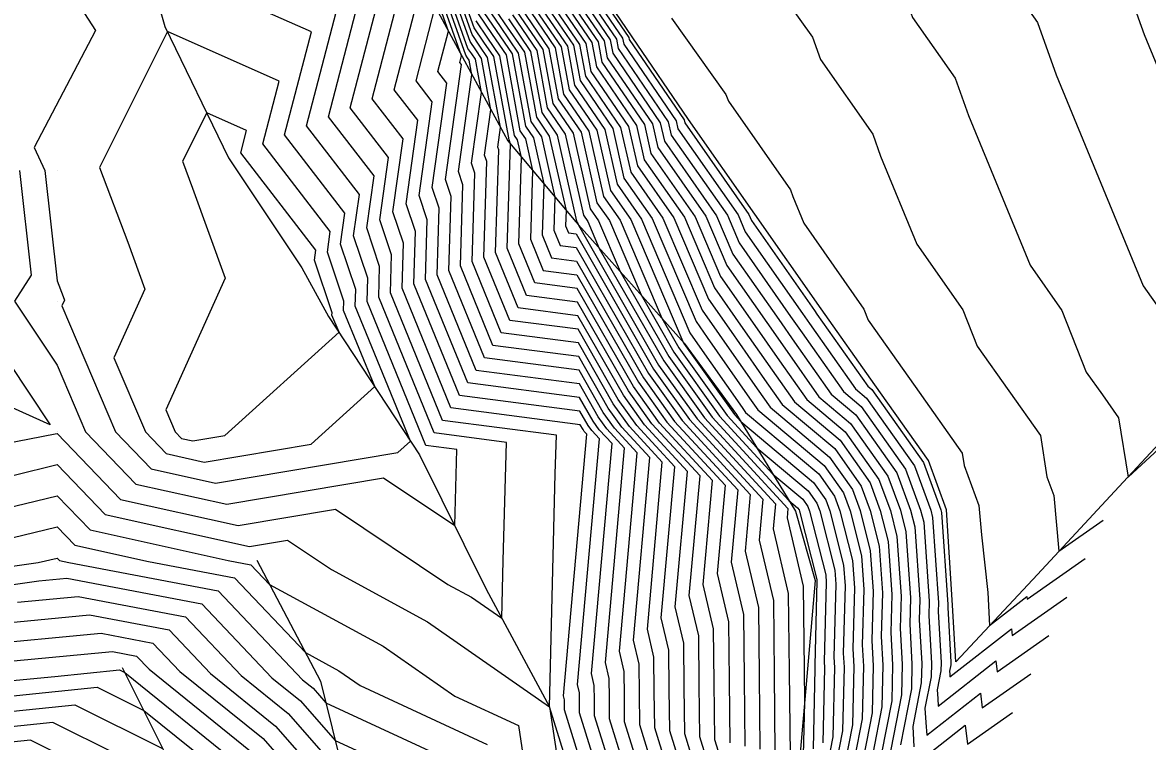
# Model space of a CAD drawing. Extents: x 2188792 to 2191981, y 386090 to 389710.
# Drawn here: x 2190577.5 to 2190663.5, y 387876.5 to 387931.5 of the extents above; entities that cross this region are included whole.
import ezdxf

# ---------------------------------------------------------------- set-up
doc = ezdxf.new("R2010")
doc.units = 0
for name, color, linetype in [('DTM Contours Major', 7, 'Continuous'), ('DTM Contours Minor', 7, 'Continuous'), ('Exist DTM QL2 LIDAR Elevation Point', 7, 'Continuous'), ('PH Exist DTM Breakline', 7, 'Continuous')]:
    doc.layers.add(name, color=color, linetype=linetype)

msp = doc.modelspace()

# ---------------------------------------------------------------- linework, layer by layer
at = {"layer": 'DTM Contours Major'}
for points in [[(2190620.548, 387870.304), (2190617.802, 387879.147), (2190618.249, 387896.985), (2190618.331, 387899.93), (2190609.627, 387901.074), (2190605.636, 387910.839), (2190605.726, 387913.748), (2190604.831, 387916.419), (2190605.497, 387921.198), (2190602.573, 387924.996), (2190606.043, 387938.345), (2190605.57, 387939.676), (2190605.502, 387939.848), (2190601.161, 387949.031), (2190600.855, 387949.805), (2190597.693, 387955.901), (2190595.405, 387962.231), (2190595.289, 387962.791), (2190593.016, 387969.098), (2190592.843, 387969.874), (2190590.582, 387976.168), (2190590.747, 387981.643), (2190590.747, 387982.341), (2190591.073, 387990.126)], [(2190625.194, 387988.836), (2190625.193, 387982.64), (2190625.391, 387979.344), (2190627.294, 387972.253), (2190628.727, 387966.876), (2190630.89, 387961.398), (2190631.879, 387958.35), (2190634.042, 387952.871), (2190635.031, 387949.823), (2190637.884, 387945.818), (2190640.721, 387941.836), (2190641.719, 387938.757), (2190644.545, 387934.782), (2190645.569, 387931.896), (2190648.818, 387927.25), (2190649.839, 387924.403), (2190654.555, 387912.96), (2190656.98, 387909.492), (2190658.852, 387904.773), (2190660.087, 387903.024), (2190661.321, 387901.275), (2190662.042, 387896.734), (2190669.775, 387903.864)], [(2190625.471, 387871.809), (2190623.55, 387877.996), (2190623.528, 387879.994), (2190623.508, 387881.862), (2190623.147, 387883.403), (2190624.508, 387898.589), (2190622.763, 387900.482), (2190621.908, 387901.68), (2190620.062, 387904.907), (2190612.836, 387905.857), (2190610.102, 387912.545), (2190610.276, 387918.204), (2190609.839, 387919.507), (2190611.066, 387928.3), (2190610.952, 387928.448), (2190611.087, 387928.969), (2190607.097, 387940.193)], [(2190630.394, 387873.314), (2190629.297, 387876.844), (2190629.254, 387880.84), (2190629.214, 387884.577), (2190628.493, 387887.659), (2190629.313, 387896.816), (2190625.637, 387900.805), (2190623.836, 387903.33), (2190619.946, 387910.126), (2190616.044, 387910.64), (2190614.568, 387914.251), (2190614.813, 387922.218), (2190614.756, 387922.47), (2190614.713, 387922.534), (2190613.542, 387928.91), (2190612.787, 387930.015), (2190612.034, 387931.119), (2190608.623, 387940.711)], [(2190619.022, 387935.963), (2190622.923, 387930.25), (2190623.057, 387929.52), (2190626.883, 387923.922), (2190627.113, 387922.9), (2190631.404, 387916.763), (2190632.303, 387914.65), (2190636.242, 387909.017), (2190637.112, 387907.768), (2190640.279, 387903.282), (2190641.64, 387902.137), (2190645.035, 387897.327), (2190646.184, 387894.203), (2190646.418, 387893.279), (2190646.833, 387887.241), (2190646.804, 387886.121), (2190647.005, 387882.502), (2190646.98, 387881.437), (2190646.515, 387879.054), (2190646.584, 387877.946), (2190646.645, 387876.977), (2190650.763, 387880.199), (2190650.896, 387879.068), (2190654.599, 387881.666)], [(2190617.463, 387934.476), (2190620.578, 387929.915), (2190620.971, 387927.773), (2190623.851, 387923.559), (2190624.529, 387920.548), (2190627.302, 387916.582), (2190629.952, 387910.356), (2190631.685, 387907.877), (2190634.25, 387904.197), (2190635.603, 387902.28), (2190639.613, 387898.908), (2190641.64, 387896.036), (2190642.326, 387894.171), (2190643.014, 387891.448), (2190643.259, 387887.884), (2190643.173, 387884.533), (2190643.295, 387882.33), (2190643.219, 387879.144), (2190641.829, 387872.015)], [(2190612.807, 387933.756), (2190614.346, 387931.502), (2190615.888, 387929.245), (2190616.799, 387924.28), (2190617.788, 387922.833), (2190619.071, 387917.136), (2190619.034, 387915.957), (2190619.253, 387915.422), (2190619.83, 387915.346), (2190625.764, 387904.979), (2190628.51, 387901.127), (2190634.118, 387895.044), (2190633.838, 387891.915), (2190634.92, 387887.292), (2190634.98, 387881.686), (2190635.045, 387875.692)], [(2190615.905, 387932.989), (2190618.233, 387929.58), (2190618.885, 387926.027), (2190620.82, 387923.196), (2190621.945, 387918.196), (2190623.2, 387916.402), (2190626.397, 387908.889), (2190627.691, 387906.628), (2190631.384, 387901.45), (2190633.668, 387898.973), (2190637.586, 387895.678), (2190638.245, 387894.745), (2190638.468, 387894.139), (2190639.611, 387889.617), (2190639.686, 387888.526), (2190639.542, 387882.945), (2190639.585, 387882.157), (2190639.459, 387876.852), (2190637.142, 387864.977)], [(2190601.17, 387909.132), (2190601.175, 387909.293), (2190599.822, 387913.331), (2190599.929, 387914.096), (2190594.194, 387921.544), (2190594.641, 387923.263), (2190591.589, 387924.617), (2190589.731, 387920.899), (2190590.505, 387918.852), (2190593.009, 387911.943), (2190588.472, 387901.882), (2190589.191, 387900.19), (2190589.667, 387899.694), (2190590.532, 387899.502), (2190592.977, 387899.913), (2190601.709, 387907.815), (2190601.17, 387909.132)], [(2190576.86, 387896.887), (2190580.163, 387897.686), (2190583.834, 387893.861), (2190594.856, 387891.419), (2190597.773, 387891.908), (2190601.137, 387889.652), (2190608.468, 387885.66), (2190617.802, 387879.147), (2190619.158, 387870.189)], [(2190577.124, 387887.15), (2190581.772, 387887.592), (2190589.97, 387886.03), (2190594.224, 387881.543), (2190597.813, 387878.643), (2190602.126, 387873.714)], [(2190570.123, 387879.298), (2190583.217, 387880.643), (2190586.772, 387878.882), (2190593.022, 387873.832)]]:
    msp.add_lwpolyline(points, dxfattribs=at)
at = {"layer": 'DTM Contours Minor'}
for points in [[(2190634.289, 387988.744), (2190634.288, 387984.006), (2190634.573, 387979.251), (2190636.029, 387973.829), (2190637.124, 387969.717), (2190638.779, 387965.527), (2190640.184, 387961.195), (2190641.838, 387957.006), (2190643.243, 387952.674), (2190645.425, 387949.611), (2190647.594, 387946.566), (2190649.006, 387942.21), (2190651.167, 387939.171), (2190652.612, 387935.098), (2190655.111, 387931.524), (2190656.553, 387927.506), (2190663.208, 387911.358), (2190664.544, 387909.447)], [(2190643.384, 387988.652), (2190643.383, 387985.372), (2190643.756, 387979.158), (2190644.764, 387975.404), (2190645.522, 387972.557), (2190646.668, 387969.657), (2190648.488, 387964.041), (2190649.634, 387961.14), (2190651.455, 387955.525), (2190652.965, 387953.404), (2190654.467, 387951.296), (2190656.293, 387945.664), (2190657.79, 387943.56), (2190659.656, 387938.301), (2190661.405, 387935.798), (2190663.267, 387930.61), (2190671.861, 387909.756)], [(2190626.455, 387872.11), (2190624.699, 387877.765), (2190624.674, 387880.163), (2190624.649, 387882.405), (2190624.216, 387884.254), (2190625.469, 387898.234), (2190623.338, 387900.546), (2190622.294, 387902.01), (2190620.039, 387905.951), (2190613.477, 387906.813), (2190610.995, 387912.886), (2190611.186, 387919.095), (2190610.841, 387920.125), (2190611.872, 387927.517), (2190611.666, 387928.642), (2190611.541, 387928.825), (2190611.415, 387929.009), (2190607.402, 387940.297)], [(2190627.44, 387872.411), (2190625.849, 387877.535), (2190625.819, 387880.332), (2190625.791, 387882.948), (2190625.285, 387885.106), (2190626.43, 387897.88), (2190623.913, 387900.611), (2190622.679, 387902.34), (2190620.016, 387906.995), (2190614.119, 387907.77), (2190611.889, 387913.227), (2190612.096, 387919.986), (2190611.843, 387920.743), (2190612.6, 387926.174), (2190612.135, 387928.709), (2190611.852, 387929.123), (2190611.57, 387929.536), (2190607.708, 387940.4)], [(2190628.424, 387872.712), (2190626.998, 387877.305), (2190626.964, 387880.501), (2190626.932, 387883.491), (2190626.354, 387885.957), (2190627.391, 387897.525), (2190624.487, 387900.675), (2190623.065, 387902.67), (2190619.992, 387908.039), (2190614.761, 387908.726), (2190612.782, 387913.568), (2190613.006, 387920.877), (2190612.844, 387921.36), (2190613.328, 387924.83), (2190612.604, 387928.776), (2190612.164, 387929.42), (2190611.725, 387930.064), (2190608.013, 387940.504)], [(2190629.409, 387873.013), (2190628.148, 387877.074), (2190628.109, 387880.67), (2190628.073, 387884.034), (2190627.423, 387886.808), (2190628.352, 387897.171), (2190625.062, 387900.74), (2190623.45, 387903), (2190619.969, 387909.082), (2190615.403, 387909.683), (2190613.675, 387913.909), (2190613.917, 387921.768), (2190613.846, 387921.978), (2190614.057, 387923.486), (2190613.073, 387928.843), (2190612.476, 387929.717), (2190611.879, 387930.591), (2190608.318, 387940.607)], [(2190624.486, 387871.508), (2190622.4, 387878.226), (2190622.383, 387879.824), (2190622.367, 387881.319), (2190622.078, 387882.552), (2190623.547, 387898.943), (2190622.188, 387900.417), (2190621.523, 387901.351), (2190620.085, 387903.863), (2190612.194, 387904.9), (2190609.209, 387912.203), (2190609.366, 387917.313), (2190608.838, 387918.89), (2190609.952, 387926.879), (2190609.276, 387927.758), (2190610.079, 387930.844), (2190606.792, 387940.09)], [(2190570.162, 387898.122), (2190580.002, 387900.03), (2190580.163, 387900.069), (2190585.001, 387895.027), (2190593.991, 387893.035), (2190601.443, 387894.286), (2190610.037, 387888.522), (2190611.851, 387887.535), (2190614.16, 387885.923), (2190614.271, 387890.336), (2190614.523, 387899.39), (2190608.985, 387900.118), (2190604.743, 387910.497), (2190604.815, 387912.857), (2190603.829, 387915.802), (2190604.384, 387919.778), (2190600.897, 387924.306), (2190604.553, 387938.369)], [(2190621.533, 387870.605), (2190618.952, 387878.917), (2190618.947, 387879.317), (2190618.943, 387879.69), (2190618.871, 387879.999), (2190620.664, 387900.006), (2190620.464, 387900.224), (2190620.366, 387900.361), (2190620.154, 387900.731), (2190610.269, 387902.031), (2190606.529, 387911.18), (2190606.636, 387914.64), (2190605.832, 387917.037), (2190606.611, 387922.618), (2190604.249, 387925.687), (2190607.052, 387936.47)], [(2190619.333, 387936.26), (2190623.392, 387930.317), (2190623.475, 387929.869), (2190627.489, 387923.994), (2190627.629, 387923.371), (2190632.225, 387916.799), (2190632.774, 387915.509), (2190637.153, 387909.245), (2190637.685, 387908.482), (2190641.214, 387903.482), (2190642.045, 387902.783), (2190645.714, 387897.585), (2190646.956, 387894.209), (2190647.099, 387893.645), (2190647.548, 387887.112), (2190647.53, 387886.438), (2190647.747, 387882.536), (2190647.732, 387881.896), (2190647.452, 387880.462), (2190647.494, 387879.795), (2190647.531, 387879.212), (2190651.941, 387882.662), (2190652.038, 387881.838), (2190655.986, 387884.608)], [(2190619.645, 387936.558), (2190623.861, 387930.384), (2190623.892, 387930.218), (2190628.095, 387924.067), (2190628.146, 387923.841), (2190633.045, 387916.835), (2190633.244, 387916.368), (2190638.065, 387909.473), (2190638.257, 387909.197), (2190642.149, 387903.683), (2190642.45, 387903.429), (2190646.393, 387897.844), (2190647.728, 387894.216), (2190647.779, 387894.011), (2190648.262, 387886.984), (2190648.257, 387886.756), (2190648.489, 387882.571), (2190648.484, 387882.354), (2190648.39, 387881.869), (2190648.404, 387881.644), (2190648.416, 387881.447), (2190653.119, 387885.126), (2190653.18, 387884.608), (2190657.372, 387887.55)], [(2190618.087, 387935.071), (2190621.516, 387930.049), (2190621.806, 387928.472), (2190625.064, 387923.704), (2190625.562, 387921.489), (2190628.943, 387916.655), (2190630.892, 387912.073), (2190633.508, 387908.333), (2190635.395, 387905.625), (2190637.473, 387902.681), (2190640.424, 387900.199), (2190642.998, 387896.553), (2190643.869, 387894.184), (2190644.376, 387892.181), (2190644.689, 387887.626), (2190644.625, 387885.168), (2190644.779, 387882.398), (2190644.724, 387880.061), (2190643.703, 387874.831)], [(2190618.398, 387935.368), (2190621.985, 387930.116), (2190622.223, 387928.821), (2190625.67, 387923.777), (2190626.079, 387921.96), (2190629.763, 387916.691), (2190631.363, 387912.932), (2190634.419, 387908.561), (2190635.967, 387906.34), (2190638.408, 387902.881), (2190640.829, 387900.845), (2190643.677, 387896.811), (2190644.641, 387894.19), (2190645.056, 387892.547), (2190645.404, 387887.498), (2190645.352, 387885.485), (2190645.521, 387882.433), (2190645.476, 387880.52), (2190644.64, 387876.239)], [(2190618.71, 387935.666), (2190622.454, 387930.183), (2190622.64, 387929.17), (2190626.276, 387923.849), (2190626.596, 387922.43), (2190630.584, 387916.727), (2190631.833, 387913.791), (2190635.33, 387908.789), (2190636.54, 387907.054), (2190639.344, 387903.081), (2190641.234, 387901.491), (2190644.356, 387897.069), (2190645.413, 387894.197), (2190645.737, 387892.913), (2190646.118, 387887.369), (2190646.078, 387885.803), (2190646.263, 387882.467), (2190646.228, 387880.979), (2190645.578, 387877.646), (2190645.675, 387876.097)], [(2190634.432, 387935.303), (2190637.923, 387930.393), (2190638.526, 387928.694), (2190642.524, 387922.976), (2190643.125, 387921.299), (2190645.902, 387914.562), (2190649.415, 387909.538), (2190650.517, 387906.759), (2190652.929, 387903.342), (2190655.341, 387899.924), (2190655.846, 387896.746), (2190656.37, 387895.321), (2190656.75, 387891.051), (2190660.145, 387893.433)], [(2190577.273, 387920.192), (2190578.175, 387912.178), (2190576.905, 387910.191), (2190580.163, 387905.296), (2190582.332, 387900.19), (2190586.167, 387896.194), (2190593.126, 387894.652), (2190605.114, 387896.664), (2190610.553, 387893.016), (2190610.715, 387898.849), (2190608.344, 387899.161), (2190603.85, 387910.156), (2190603.905, 387911.966), (2190602.827, 387915.184), (2190603.27, 387918.357), (2190599.221, 387923.615), (2190602.075, 387934.592)], [(2190580.52, 387934.908), (2190583.096, 387930.914), (2190578.395, 387921.959), (2190579.211, 387920.192), (2190580.163, 387911.74), (2190580.608, 387910.564), (2190580.716, 387910.267), (2190580.52, 387909.833), (2190584.618, 387900.19), (2190587.334, 387897.36), (2190592.261, 387896.269), (2190606.204, 387898.608), (2190607.177, 387899.489), (2190602.956, 387909.815), (2190602.995, 387911.075), (2190601.826, 387914.566), (2190602.156, 387916.937), (2190597.546, 387922.925), (2190599.597, 387930.816), (2190593.274, 387933.622)], [(2190622.517, 387870.906), (2190620.101, 387878.687), (2190620.093, 387879.486), (2190620.085, 387880.233), (2190619.94, 387880.85), (2190621.625, 387899.652), (2190621.039, 387900.288), (2190620.752, 387900.691), (2190620.131, 387901.775), (2190610.911, 387902.987), (2190607.422, 387911.521), (2190607.546, 387915.531), (2190606.834, 387917.654), (2190607.725, 387924.039), (2190605.924, 387926.377), (2190608.061, 387934.595)], [(2190617.151, 387934.179), (2190620.109, 387929.848), (2190620.554, 387927.424), (2190623.245, 387923.486), (2190624.012, 387920.078), (2190626.481, 387916.546), (2190629.482, 387909.497), (2190630.774, 387907.649), (2190633.677, 387903.482), (2190634.667, 387902.079), (2190639.208, 387898.262), (2190640.961, 387895.778), (2190641.554, 387894.165), (2190642.334, 387891.082), (2190642.545, 387888.012), (2190642.447, 387884.215), (2190642.553, 387882.295), (2190642.467, 387878.686), (2190640.891, 387870.608)], [(2190617.775, 387934.773), (2190621.047, 387929.982), (2190621.389, 387928.122), (2190624.457, 387923.631), (2190625.046, 387921.019), (2190628.122, 387916.619), (2190630.422, 387911.215), (2190632.596, 387908.105), (2190634.822, 387904.911), (2190636.538, 387902.48), (2190640.018, 387899.554), (2190642.319, 387896.294), (2190643.098, 387894.178), (2190643.695, 387891.814), (2190643.974, 387887.755), (2190643.899, 387884.85), (2190644.037, 387882.364), (2190643.972, 387879.603), (2190642.766, 387873.423)], [(2190616.216, 387933.286), (2190618.702, 387929.647), (2190619.302, 387926.376), (2190621.426, 387923.268), (2190622.462, 387918.667), (2190624.02, 387916.438), (2190627.991, 387907.107), (2190628.077, 387906.958), (2190631.959, 387901.515), (2190632.444, 387900.989), (2190637.992, 387896.324), (2190638.924, 387895.003), (2190639.239, 387894.146), (2190640.292, 387889.983), (2190640.401, 387888.398), (2190640.268, 387883.262), (2190640.327, 387882.192), (2190640.211, 387877.31), (2190638.079, 387866.385)], [(2190616.528, 387933.584), (2190619.171, 387929.714), (2190619.72, 387926.725), (2190622.032, 387923.341), (2190622.979, 387919.137), (2190624.841, 387916.474), (2190628.541, 387907.779), (2190628.951, 387907.193), (2190632.532, 387902.054), (2190632.797, 387901.679), (2190638.397, 387896.97), (2190639.603, 387895.261), (2190640.011, 387894.152), (2190640.972, 387890.35), (2190641.115, 387888.269), (2190640.994, 387883.58), (2190641.069, 387882.226), (2190640.963, 387877.769), (2190639.017, 387867.792)], [(2190616.84, 387933.881), (2190619.64, 387929.781), (2190620.137, 387927.074), (2190622.639, 387923.414), (2190623.495, 387919.608), (2190625.661, 387916.51), (2190629.011, 387908.638), (2190629.862, 387907.421), (2190633.105, 387902.768), (2190633.732, 387901.879), (2190638.802, 387897.616), (2190640.282, 387895.52), (2190640.783, 387894.158), (2190641.653, 387890.716), (2190641.83, 387888.141), (2190641.72, 387883.897), (2190641.811, 387882.261), (2190641.715, 387878.227), (2190639.954, 387869.2)], [(2190623.502, 387871.207), (2190621.251, 387878.456), (2190621.238, 387879.655), (2190621.226, 387880.776), (2190621.009, 387881.701), (2190622.586, 387899.298), (2190621.614, 387900.353), (2190621.137, 387901.021), (2190620.108, 387902.819), (2190611.552, 387903.944), (2190608.316, 387911.862), (2190608.456, 387916.422), (2190607.836, 387918.272), (2190608.839, 387925.459), (2190607.6, 387927.067), (2190609.07, 387932.72)], [(2190612.497, 387932.701), (2190613.723, 387930.907), (2190614.949, 387929.111), (2190615.964, 387923.581), (2190616.575, 387922.687), (2190617.368, 387919.169), (2190617.248, 387915.274), (2190617.969, 387913.509), (2190619.877, 387913.258), (2190624.993, 387904.319), (2190627.361, 387900.998), (2190632.196, 387895.753), (2190631.7, 387890.213), (2190632.638, 387886.206), (2190632.69, 387881.347), (2190632.746, 387876.153)], [(2190612.652, 387933.228), (2190614.034, 387931.205), (2190615.418, 387929.178), (2190616.382, 387923.931), (2190617.182, 387922.76), (2190618.219, 387918.152), (2190618.141, 387915.615), (2190618.611, 387914.466), (2190619.853, 387914.302), (2190625.378, 387904.649), (2190627.936, 387901.063), (2190633.157, 387895.398), (2190632.769, 387891.064), (2190633.779, 387886.749), (2190633.835, 387881.517), (2190633.895, 387875.923)], [(2190615.281, 387932.394), (2190617.295, 387929.446), (2190618.051, 387925.328), (2190619.607, 387923.051), (2190620.912, 387917.256), (2190621.559, 387916.33), (2190623.208, 387912.454), (2190626.92, 387905.968), (2190630.235, 387901.321), (2190636.116, 387894.941), (2190636.776, 387894.386), (2190636.887, 387894.229), (2190636.924, 387894.126), (2190638.249, 387888.885), (2190638.256, 387888.783), (2190638.089, 387882.309), (2190638.102, 387882.088), (2190637.955, 387875.935)], [(2190615.593, 387932.692), (2190617.764, 387929.513), (2190618.468, 387925.677), (2190620.213, 387923.123), (2190621.428, 387917.726), (2190622.379, 387916.366), (2190624.803, 387910.672), (2190627.306, 387906.298), (2190630.809, 387901.386), (2190634.892, 387896.957), (2190637.181, 387895.032), (2190637.566, 387894.487), (2190637.696, 387894.133), (2190638.93, 387889.251), (2190638.971, 387888.655), (2190638.815, 387882.627), (2190638.843, 387882.123), (2190638.707, 387876.393)], [(2190631.378, 387873.614), (2190630.447, 387876.614), (2190630.4, 387881.009), (2190630.355, 387885.12), (2190629.562, 387888.51), (2190630.274, 387896.462), (2190626.212, 387900.869), (2190624.221, 387903.659), (2190619.923, 387911.17), (2190616.686, 387911.596), (2190615.461, 387914.592), (2190615.665, 387921.201), (2190615.363, 387922.542), (2190615.13, 387922.883), (2190614.011, 387928.977), (2190613.099, 387930.312), (2190612.188, 387931.646)], [(2190612.343, 387932.174), (2190613.411, 387930.61), (2190614.48, 387929.044), (2190615.547, 387923.232), (2190615.969, 387922.615), (2190616.516, 387920.185), (2190616.355, 387914.933), (2190617.328, 387912.553), (2190619.9, 387912.214), (2190624.607, 387903.989), (2190626.786, 387900.934), (2190631.235, 387896.107), (2190630.631, 387889.362), (2190631.497, 387885.663), (2190631.545, 387881.178), (2190631.596, 387876.383)], [(2190614.658, 387931.799), (2190616.357, 387929.312), (2190617.216, 387924.629), (2190618.394, 387922.905), (2190619.878, 387916.315), (2190619.918, 387916.258), (2190620.02, 387916.019), (2190626.149, 387905.309), (2190629.085, 387901.192), (2190635.079, 387894.689), (2190634.907, 387892.766), (2190636.062, 387887.835), (2190636.126, 387881.855), (2190636.194, 387875.462)], [(2190614.969, 387932.097), (2190616.826, 387929.379), (2190617.633, 387924.979), (2190619.001, 387922.978), (2190620.395, 387916.785), (2190620.738, 387916.294), (2190621.614, 387914.237), (2190626.535, 387905.639), (2190629.66, 387901.257), (2190636.04, 387894.335), (2190635.976, 387893.618), (2190637.203, 387888.378), (2190637.271, 387882.024), (2190637.298, 387879.481), (2190637.203, 387875.476)], [(2190627.145, 387931.849), (2190631.3, 387926.004), (2190631.482, 387925.492), (2190636.23, 387918.702), (2190636.411, 387918.196), (2190637.249, 387916.164), (2190641.85, 387909.583), (2190642.183, 387908.745), (2190645.772, 387903.659), (2190649.362, 387898.574), (2190649.514, 387897.615), (2190650.641, 387894.552), (2190650.839, 387892.321), (2190651.317, 387887.902), (2190651.458, 387885.369), (2190654.296, 387887.589), (2190654.321, 387887.378), (2190658.758, 387890.491)], [(2190602.063, 387909.474), (2190602.085, 387910.184), (2190600.824, 387913.949), (2190601.043, 387915.516), (2190595.87, 387922.235), (2190597.119, 387927.039), (2190588.586, 387930.826), (2190583.39, 387920.43), (2190585.557, 387914.708), (2190586.862, 387911.105), (2190584.496, 387905.858), (2190586.905, 387900.19), (2190588.5, 387898.527), (2190591.396, 387897.886), (2190599.591, 387899.26), (2190604.443, 387903.652), (2190602.063, 387909.474)], [(2190573.325, 387910.191), (2190579.617, 387900.736), (2190570.162, 387904.994)], [(2190573.717, 387893.745), (2190580.163, 387895.304), (2190582.667, 387892.694), (2190593.239, 387890.352), (2190594.967, 387890.023), (2190596.393, 387888.519), (2190605.084, 387883.785), (2190610.559, 387879.966), (2190615.421, 387877.711), (2190616.558, 387870.194)], [(2190570.575, 387890.602), (2190580.163, 387892.922), (2190581.501, 387891.527), (2190587.148, 387890.276), (2190593.718, 387889.025), (2190599.139, 387883.306), (2190601.701, 387881.911), (2190603.315, 387880.785), (2190613.039, 387876.275)], [(2190570.162, 387888.968), (2190578.715, 387890.189), (2190580.163, 387890.539), (2190580.334, 387890.361), (2190581.058, 387890.2), (2190592.468, 387888.026), (2190598.92, 387881.221), (2190599.729, 387880.567), (2190600.702, 387879.456), (2190610.657, 387874.839)], [(2190570.162, 387887.562), (2190578.764, 387888.79), (2190580.904, 387888.994), (2190591.219, 387887.028), (2190596.572, 387881.382), (2190598.771, 387879.605), (2190601.414, 387876.585), (2190608.275, 387873.403)], [(2190575.484, 387885.511), (2190582.641, 387886.19), (2190588.721, 387885.032), (2190591.876, 387881.704), (2190596.855, 387877.681), (2190602.839, 387870.843)], [(2190573.844, 387883.871), (2190583.51, 387884.788), (2190587.472, 387884.034), (2190589.528, 387881.865), (2190595.897, 387876.719), (2190601.465, 387870.356)], [(2190572.204, 387882.231), (2190584.379, 387883.387), (2190586.223, 387883.035), (2190587.179, 387882.026), (2190594.939, 387875.756)], [(2190570.564, 387880.591), (2190579.968, 387881.484), (2190584.915, 387881.992), (2190585.323, 387881.79), (2190593.98, 387874.794)], [(2190570.073, 387878.119), (2190581.519, 387879.295), (2190588.222, 387875.974)], [(2190645.76, 387874.742), (2190649.585, 387877.735), (2190649.755, 387876.298), (2190653.213, 387878.724)], [(2190589.672, 387873.066), (2190579.82, 387877.946), (2190570.022, 387876.94)], [(2190588.962, 387871.229), (2190578.122, 387876.598), (2190569.971, 387875.76)]]:
    msp.add_lwpolyline(points, dxfattribs=at)
at = {"layer": 'Exist DTM QL2 LIDAR Elevation Point'}
for p, q in [((2190580.163, 387920.192), (2190580.163, 387920.192)), ((2190580.163, 387910.191), (2190580.163, 387910.191)), ((2190580.163, 387900.19), (2190580.163, 387900.19)), ((2190590.164, 387900.19), (2190590.164, 387900.19)), ((2190620.166, 387900.19), (2190620.166, 387900.19)), ((2190580.163, 387890.189), (2190580.163, 387890.189))]:
    msp.add_line(p, q, dxfattribs=at)
at = {"layer": 'PH Exist DTM Breakline'}
for points in [[(2190667.591, 387902.691), (2190661.35, 387895.99), (2190655.109, 387889.289), (2190648.868, 387882.588), (2190648.627, 387886.918), (2190648.166, 387894.219), (2190646.779, 387897.99), (2190642.68, 387903.796), (2190638.582, 387909.602), (2190633.511, 387916.855), (2190628.44, 387924.108), (2190624.137, 387930.423), (2190619.834, 387936.738), (2190615.531, 387943.053), (2190612.159, 387951.592), (2190608.787, 387960.131), (2190607.055, 387968.602), (2190604.641, 387979.553), (2190604.642, 387989.043)], [(2190576.914, 387966.411), (2190579.906, 387960.343), (2190582.888, 387950.558), (2190584.726, 387944.108), (2190586.563, 387937.659), (2190588.4, 387931.21), (2190593.261, 387921.16), (2190598.867, 387912.742), (2190600.909, 387909.033), (2190607.863, 387898.445), (2190612.963, 387888.151), (2190617.802, 387879.147)], [(2190600.064, 387948.775), (2190605.365, 387939.606), (2190611.292, 387928.588), (2190614.616, 387922.453), (2190619.81, 387916.253), (2190628.104, 387906.981), (2190632.114, 387901.532)], [(2190632.114, 387901.532), (2190636.612, 387894.124), (2190638.11, 387888.81), (2190637.523, 387882.062), (2190636.936, 387875.313), (2190635.263, 387862.154), (2190634.716, 387853.822), (2190634.17, 387845.49), (2190633.623, 387837.158), (2190632.62, 387828.338)], [(2190595.413, 387890.379), (2190600.287, 387881.127), (2190602.994, 387870.219), (2190605.008, 387862.756), (2190607.305, 387850.701), (2190608.485, 387843.396), (2190610.817, 387834.972), (2190612.131, 387828.074), (2190613.4, 387816.974), (2190613.292, 387809.744)], [(2190585.135, 387882.166), (2190590.536, 387871.335), (2190595.592, 387862.707), (2190596.491, 387855.693), (2190597.566, 387848.697), (2190598.642, 387841.702), (2190600.464, 387830.094), (2190603.934, 387821.01), (2190606.182, 387811.047), (2190605.697, 387804.346), (2190605.212, 387797.644)]]:
    msp.add_lwpolyline(points, dxfattribs=at)

doc.saveas('drawing.dxf')
